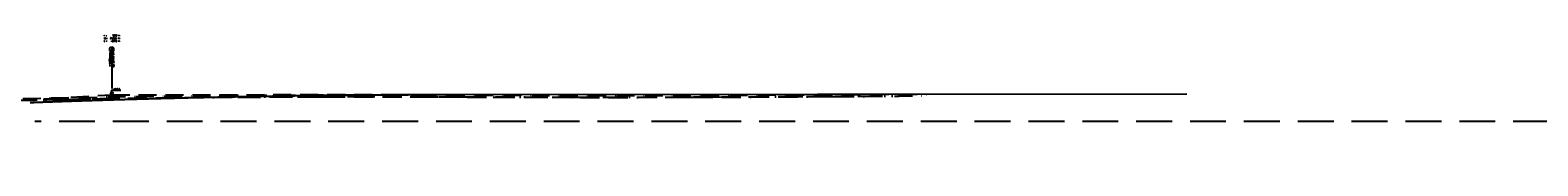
# Model space of a CAD drawing. Header units: metres. Extents: x 3458045 to 3462392, y 5482308 to 5484762.
# Tile 433 of 458: x 3461466 to 3461733, y 5484006 to 5484028. Entities that reach past the tile are written whole.
import ezdxf
from ezdxf.enums import TextEntityAlignment as Align

# ---------------------------------------------------------------- set-up
doc = ezdxf.new("R2010")
doc.units = ezdxf.units.M
for name, pattern in [('STRICHPUNKT2', [12.7, 6.35, -3.175, 0, -3.175]), ('VERDECKT', [9.525, 6.35, -3.175]), ('VERDECKT2', [4.7625, 3.175, -1.5875])]:
    doc.linetypes.add(name, pattern=pattern)
doc.layers.get('0').update_dxf_attribs({"linetype": 'CONTINUOUS'})
for name, color, linetype in [('0000000___LAENG_01_Standard', 1, 'CONTINUOUS'), ('SP_GELÄNDE-PLANUNG', 10, 'CONTINUOUS'), ('SP_Gradiente-Achse-6522', 92, 'STRICHPUNKT2'), ('SP_Tangentenband', 1, 'CONTINUOUS')]:
    doc.layers.add(name, color=color, linetype=linetype)
doc.layers.add('SP_Höhenplan-Beschriftung-Linien', color=2, linetype='CONTINUOUS', lineweight=25)
doc.styles.get("Standard").update_dxf_attribs({"font": 'txt.shx'})

# ---------------------------------------------------------------- blocks, each defined once
blk = doc.blocks.new('SYMB53')
at = {"color": 0, "linetype": 'ByBlock'}
for p, q in [((0, 0), (0.75, 0)), ((0.1, 0), (0.1, -0.07)), ((0.15, 0), (0.15, -0.1)), ((0.2, 0), (0.2, -0.13)), ((0.25, 0), (0.25, -0.17)), ((0.3, 0), (0.3, -0.2)), ((0.4, 0), (0.4, -0.27)), ((0.5, 0), (0.5, -0.33)), ((0.55, 0), (0.55, -0.37)), ((0.6, 0), (0.6, -0.4)), ((0.65, 0), (0.65, -0.43)), ((0.05, 0), (0.05, -0.03)), ((0.35, 0), (0.35, -0.23)), ((0.45, 0), (0.45, -0.3)), ((0.7, 0), (0.7, -0.47))]:
    blk.add_line(p, q, dxfattribs=at)
at = {"color": 0, "linetype": 'ByBlock', "flags": 128}
blk.add_lwpolyline([(0.75, 0.5), (0, 0), (0.75, -0.5), (0.75, 0.5)], close=True, dxfattribs=at)

msp = doc.modelspace()

# ---------------------------------------------------------------- hatches: boundary and pattern name
at = {"layer": '0000000___LAENG_01_Standard', "linetype": 'Continuous'}
for points in [[(3461480.5148, 5484024.9028), (3461480.5103, 5484024.9029), (3461480.5059, 5484024.9029), (3461480.5014, 5484024.9031), (3461480.4969, 5484024.9032), (3461480.4925, 5484024.9035), (3461480.488, 5484024.9037), (3461480.4835, 5484024.9041), (3461480.4791, 5484024.9044), (3461480.4746, 5484024.9049), (3461480.4702, 5484024.9053), (3461480.4657, 5484024.9059), (3461480.4613, 5484024.9064), (3461480.4569, 5484024.907), (3461480.4525, 5484024.9077), (3461480.448, 5484024.9084), (3461480.4436, 5484024.9092), (3461480.4392, 5484024.91), (3461480.4349, 5484024.9109), (3461480.4305, 5484024.9118), (3461480.4261, 5484024.9128), (3461480.4218, 5484024.9138), (3461480.4174, 5484024.9149), (3461480.4131, 5484024.916), (3461480.4088, 5484024.9171), (3461480.4045, 5484024.9184), (3461480.4002, 5484024.9196), (3461480.3959, 5484024.9209), (3461480.3916, 5484024.9223), (3461480.3874, 5484024.9237), (3461480.3832, 5484024.9251), (3461480.3789, 5484024.9266), (3461480.3747, 5484024.9282), (3461480.3706, 5484024.9297), (3461480.3664, 5484024.9314), (3461480.3623, 5484024.9331), (3461480.3581, 5484024.9348), (3461480.354, 5484024.9366), (3461480.3499, 5484024.9384), (3461480.3459, 5484024.9403), (3461480.3418, 5484024.9422), (3461480.3378, 5484024.9441), (3461480.3338, 5484024.9461), (3461480.3298, 5484024.9482), (3461480.3259, 5484024.9503), (3461480.322, 5484024.9524), (3461480.318, 5484024.9546), (3461480.3142, 5484024.9568), (3461480.3103, 5484024.9591), (3461480.3065, 5484024.9614), (3461480.3027, 5484024.9637), (3461480.2989, 5484024.9661), (3461480.2951, 5484024.9685), (3461480.2914, 5484024.971), (3461480.2877, 5484024.9735), (3461480.2841, 5484024.9761), (3461480.2804, 5484024.9787), (3461480.2768, 5484024.9813), (3461480.2732, 5484024.984), (3461480.2697, 5484024.9867), (3461480.2662, 5484024.9895), (3461480.2627, 5484024.9923), (3461480.2592, 5484024.9951), (3461480.2558, 5484024.998), (3461480.2524, 5484025.0009), (3461480.249, 5484025.0039), (3461480.2457, 5484025.0069), (3461480.2424, 5484025.0099), (3461480.2392, 5484025.013), (3461480.2359, 5484025.0161), (3461480.2328, 5484025.0192), (3461480.2296, 5484025.0224), (3461480.2265, 5484025.0256), (3461480.2234, 5484025.0288), (3461480.2204, 5484025.0321), (3461480.2173, 5484025.0354), (3461480.2144, 5484025.0387), (3461480.2114, 5484025.0421), (3461480.2085, 5484025.0455), (3461480.2057, 5484025.049), (3461480.2029, 5484025.0524), (3461480.2001, 5484025.0559), (3461480.1974, 5484025.0595), (3461480.1947, 5484025.063), (3461480.192, 5484025.0666), (3461480.1894, 5484025.0703), (3461480.1868, 5484025.0739), (3461480.1843, 5484025.0776), (3461480.1818, 5484025.0813), (3461480.1793, 5484025.085), (3461480.1769, 5484025.0888), (3461480.1745, 5484025.0926), (3461480.1722, 5484025.0964), (3461480.1699, 5484025.1003), (3461480.1677, 5484025.1041), (3461480.1655, 5484025.108), (3461480.1633, 5484025.1119), (3461480.1612, 5484025.1159), (3461480.1591, 5484025.1199), (3461480.1571, 5484025.1238), (3461480.1551, 5484025.1278), (3461480.1532, 5484025.1319), (3461480.1513, 5484025.1359), (3461480.1495, 5484025.14), (3461480.1477, 5484025.1441), (3461480.1459, 5484025.1482), (3461480.1442, 5484025.1524), (3461480.1425, 5484025.1565), (3461480.1409, 5484025.1607), (3461480.1394, 5484025.1649), (3461480.1378, 5484025.1691), (3461480.1364, 5484025.1733), (3461480.1349, 5484025.1775), (3461480.1336, 5484025.1818), (3461480.1322, 5484025.1861), (3461480.131, 5484025.1903), (3461480.1297, 5484025.1946), (3461480.1285, 5484025.199), (3461480.1274, 5484025.2033), (3461480.1263, 5484025.2076), (3461480.1253, 5484025.212), (3461480.1243, 5484025.2163), (3461480.1233, 5484025.2207), (3461480.1224, 5484025.2251), (3461480.1216, 5484025.2295), (3461480.1208, 5484025.2339), (3461480.1201, 5484025.2383), (3461480.1194, 5484025.2427), (3461480.1187, 5484025.2471), (3461480.1181, 5484025.2516), (3461480.1176, 5484025.256), (3461480.1171, 5484025.2604), (3461480.1166, 5484025.2649), (3461480.1162, 5484025.2693), (3461480.1159, 5484025.2738), (3461480.1156, 5484025.2783), (3461480.1155, 5484025.2791), (3461480.5148, 5484025.3028)], [(3461480.9148, 5484025.3095), (3461480.9147, 5484025.314), (3461480.9145, 5484025.3185), (3461480.9143, 5484025.3229), (3461480.9141, 5484025.3274), (3461480.9138, 5484025.3319), (3461480.9134, 5484025.3363), (3461480.913, 5484025.3408), (3461480.9126, 5484025.3452), (3461480.9121, 5484025.3497), (3461480.9115, 5484025.3541), (3461480.9109, 5484025.3585), (3461480.9103, 5484025.363), (3461480.9096, 5484025.3674), (3461480.9088, 5484025.3718), (3461480.908, 5484025.3762), (3461480.9072, 5484025.3806), (3461480.9063, 5484025.385), (3461480.9053, 5484025.3893), (3461480.9044, 5484025.3937), (3461480.9033, 5484025.398), (3461480.9022, 5484025.4024), (3461480.9011, 5484025.4067), (3461480.8999, 5484025.411), (3461480.8987, 5484025.4153), (3461480.8974, 5484025.4196), (3461480.8961, 5484025.4239), (3461480.8947, 5484025.4281), (3461480.8933, 5484025.4324), (3461480.8918, 5484025.4366), (3461480.8903, 5484025.4408), (3461480.8887, 5484025.445), (3461480.8871, 5484025.4492), (3461480.8854, 5484025.4533), (3461480.8837, 5484025.4574), (3461480.882, 5484025.4616), (3461480.8802, 5484025.4656), (3461480.8783, 5484025.4697), (3461480.8764, 5484025.4738), (3461480.8745, 5484025.4778), (3461480.8725, 5484025.4818), (3461480.8705, 5484025.4858), (3461480.8684, 5484025.4898), (3461480.8663, 5484025.4937), (3461480.8642, 5484025.4976), (3461480.862, 5484025.5015), (3461480.8597, 5484025.5054), (3461480.8574, 5484025.5092), (3461480.8551, 5484025.5131), (3461480.8527, 5484025.5168), (3461480.8503, 5484025.5206), (3461480.8479, 5484025.5244), (3461480.8454, 5484025.5281), (3461480.8428, 5484025.5317), (3461480.8403, 5484025.5354), (3461480.8376, 5484025.539), (3461480.835, 5484025.5426), (3461480.8323, 5484025.5462), (3461480.8295, 5484025.5497), (3461480.8268, 5484025.5532), (3461480.8239, 5484025.5567), (3461480.8211, 5484025.5601), (3461480.8182, 5484025.5635), (3461480.8152, 5484025.5669), (3461480.8123, 5484025.5703), (3461480.8093, 5484025.5736), (3461480.8062, 5484025.5768), (3461480.8031, 5484025.5801), (3461480.8, 5484025.5833), (3461480.7969, 5484025.5865), (3461480.7937, 5484025.5896), (3461480.7905, 5484025.5927), (3461480.7872, 5484025.5958), (3461480.7839, 5484025.5988), (3461480.7806, 5484025.6018), (3461480.7772, 5484025.6047), (3461480.7738, 5484025.6076), (3461480.7704, 5484025.6105), (3461480.767, 5484025.6134), (3461480.7635, 5484025.6162), (3461480.7599, 5484025.6189), (3461480.7564, 5484025.6216), (3461480.7528, 5484025.6243), (3461480.7492, 5484025.627), (3461480.7456, 5484025.6296), (3461480.7419, 5484025.6321), (3461480.7382, 5484025.6346), (3461480.7345, 5484025.6371), (3461480.7307, 5484025.6395), (3461480.727, 5484025.6419), (3461480.7231, 5484025.6443), (3461480.7193, 5484025.6466), (3461480.7155, 5484025.6489), (3461480.7116, 5484025.6511), (3461480.7077, 5484025.6533), (3461480.7037, 5484025.6554), (3461480.6998, 5484025.6575), (3461480.6958, 5484025.6595), (3461480.6918, 5484025.6615), (3461480.6878, 5484025.6635), (3461480.6838, 5484025.6654), (3461480.6797, 5484025.6673), (3461480.6756, 5484025.6691), (3461480.6715, 5484025.6709), (3461480.6674, 5484025.6726), (3461480.6632, 5484025.6743), (3461480.6591, 5484025.6759), (3461480.6549, 5484025.6775), (3461480.6507, 5484025.679), (3461480.6465, 5484025.6805), (3461480.6422, 5484025.682), (3461480.638, 5484025.6834), (3461480.6337, 5484025.6847), (3461480.6295, 5484025.686), (3461480.6252, 5484025.6873), (3461480.6209, 5484025.6885), (3461480.6165, 5484025.6897), (3461480.6122, 5484025.6908), (3461480.6079, 5484025.6919), (3461480.6035, 5484025.6929), (3461480.5991, 5484025.6938), (3461480.5948, 5484025.6948), (3461480.5904, 5484025.6956), (3461480.586, 5484025.6964), (3461480.5816, 5484025.6972), (3461480.5772, 5484025.6979), (3461480.5727, 5484025.6986), (3461480.5683, 5484025.6992), (3461480.5639, 5484025.6998), (3461480.5594, 5484025.7003), (3461480.555, 5484025.7008), (3461480.5505, 5484025.7012), (3461480.5461, 5484025.7016), (3461480.5416, 5484025.7019), (3461480.5372, 5484025.7022), (3461480.5327, 5484025.7024), (3461480.5282, 5484025.7026), (3461480.5238, 5484025.7027), (3461480.5193, 5484025.7028), (3461480.5148, 5484025.7028), (3461480.5148, 5484025.3028), (3461480.9148, 5484025.3032), (3461480.9148, 5484025.305)]]:
    msp.add_hatch(color=2, dxfattribs=at).paths.add_polyline_path(points)

# ---------------------------------------------------------------- linework, layer by layer
at = {"layer": '0000000___LAENG_01_Standard', "color": 2}
msp.add_line((3461480.5148, 5484025.7028), (3461480.5148, 5484018.4028), dxfattribs=at)
at = {"layer": '0000000___LAENG_01_Standard', "color": 40}
msp.add_lwpolyline([(3461466.0889, 5484015.9447), (3461466.1889, 5484015.9484), (3461466.2889, 5484015.9521), (3461466.3889, 5484015.9558), (3461466.4889, 5484015.9596), (3461466.5889, 5484015.9633), (3461466.6889, 5484015.967), (3461466.7889, 5484015.9706), (3461466.8889, 5484015.9743), (3461466.9889, 5484015.978), (3461467.0889, 5484015.9817), (3461467.1889, 5484015.9854), (3461467.2889, 5484015.989), (3461467.3889, 5484015.9927), (3461467.4889, 5484015.9964), (3461467.5889, 5484016), (3461467.6889, 5484016.0037), (3461467.7889, 5484016.0073), (3461467.8889, 5484016.0109), (3461467.9889, 5484016.0146), (3461468.0889, 5484016.0182), (3461468.1889, 5484016.0218), (3461468.2889, 5484016.0255), (3461468.3889, 5484016.0291), (3461468.4889, 5484016.0327), (3461468.5889, 5484016.0363), (3461468.6889, 5484016.0399), (3461468.7889, 5484016.0435), (3461468.8889, 5484016.0471), (3461468.9889, 5484016.0506), (3461469.0889, 5484016.0542), (3461469.1889, 5484016.0578), (3461469.2889, 5484016.0614), (3461469.3889, 5484016.0649), (3461469.4889, 5484016.0685), (3461469.5889, 5484016.072), (3461469.6889, 5484016.0756), (3461469.7889, 5484016.0791), (3461469.8889, 5484016.0827), (3461469.9889, 5484016.0862), (3461470.0889, 5484016.0897), (3461470.1889, 5484016.0933), (3461470.2889, 5484016.0968), (3461470.3889, 5484016.1003), (3461470.4889, 5484016.1038), (3461470.5889, 5484016.1073), (3461470.6889, 5484016.1108), (3461470.7889, 5484016.1143), (3461470.8889, 5484016.1178), (3461470.9889, 5484016.1213), (3461471.0889, 5484016.1248), (3461471.1889, 5484016.1283), (3461471.2889, 5484016.1317), (3461471.3889, 5484016.1352), (3461471.4889, 5484016.1387), (3461471.5889, 5484016.1421), (3461471.6889, 5484016.1456), (3461471.7889, 5484016.149), (3461471.8889, 5484016.1525), (3461471.9889, 5484016.1559), (3461472.0889, 5484016.1593), (3461472.1889, 5484016.1627), (3461472.2889, 5484016.1662), (3461472.3889, 5484016.1696), (3461472.4889, 5484016.173), (3461472.5889, 5484016.1764), (3461472.6889, 5484016.1798), (3461472.7889, 5484016.1832), (3461472.8889, 5484016.1866), (3461472.9889, 5484016.19), (3461473.0889, 5484016.1934), (3461473.1889, 5484016.1967), (3461473.2889, 5484016.2001), (3461473.3889, 5484016.2035), (3461473.4889, 5484016.2069), (3461473.5889, 5484016.2102), (3461473.6889, 5484016.2136), (3461473.7889, 5484016.2169), (3461473.8889, 5484016.2203), (3461473.9889, 5484016.2236), (3461474.0889, 5484016.2269), (3461474.1889, 5484016.2303), (3461474.2889, 5484016.2336), (3461474.3889, 5484016.2369), (3461474.4889, 5484016.2402), (3461474.5889, 5484016.2435), (3461474.6889, 5484016.2468), (3461474.7889, 5484016.2501), (3461474.8889, 5484016.2534), (3461474.9889, 5484016.2567), (3461475.0889, 5484016.26), (3461475.1889, 5484016.2633), (3461475.2889, 5484016.2665), (3461475.3889, 5484016.2698), (3461475.4889, 5484016.2731), (3461475.5889, 5484016.2763), (3461475.6889, 5484016.2796), (3461475.7889, 5484016.2828), (3461475.8889, 5484016.2861), (3461475.9889, 5484016.2893), (3461476.0889, 5484016.2926), (3461476.1889, 5484016.2958), (3461476.2889, 5484016.299), (3461476.3889, 5484016.3022), (3461476.4889, 5484016.3055), (3461476.5889, 5484016.3087), (3461476.6889, 5484016.3119), (3461476.7889, 5484016.3151), (3461476.8889, 5484016.3183), (3461476.9889, 5484016.3215), (3461477.0889, 5484016.3246), (3461477.1889, 5484016.3278), (3461477.2889, 5484016.331), (3461477.3889, 5484016.3342), (3461477.4889, 5484016.3373), (3461477.5889, 5484016.3405), (3461477.6889, 5484016.3437), (3461477.7889, 5484016.3468), (3461477.8889, 5484016.3499), (3461477.9889, 5484016.3531), (3461478.0889, 5484016.3562), (3461478.1889, 5484016.3594), (3461478.2889, 5484016.3625), (3461478.3889, 5484016.3656), (3461478.4889, 5484016.3687), (3461478.5889, 5484016.3718), (3461478.6889, 5484016.3749), (3461478.7889, 5484016.378), (3461478.8889, 5484016.3811), (3461478.9889, 5484016.3842), (3461479.0889, 5484016.3873), (3461479.1889, 5484016.3904), (3461479.2889, 5484016.3935), (3461479.3889, 5484016.3966), (3461479.4889, 5484016.3996), (3461479.5889, 5484016.4027), (3461479.6889, 5484016.4057), (3461479.7889, 5484016.4088), (3461479.8889, 5484016.4118), (3461479.9889, 5484016.4149), (3461480.0889, 5484016.4179), (3461480.1889, 5484016.421), (3461480.2889, 5484016.424), (3461480.3889, 5484016.427), (3461480.4889, 5484016.43), (3461480.5889, 5484016.433), (3461480.6889, 5484016.4361), (3461480.7889, 5484016.4391), (3461480.8889, 5484016.4421), (3461480.9889, 5484016.445), (3461481.0889, 5484016.448), (3461481.1889, 5484016.451), (3461481.2889, 5484016.454), (3461481.3889, 5484016.457), (3461481.4889, 5484016.4599), (3461481.5889, 5484016.4629), (3461481.6889, 5484016.4659), (3461481.7889, 5484016.4688), (3461481.8889, 5484016.4718), (3461481.9889, 5484016.4747), (3461482.0889, 5484016.4777), (3461482.1889, 5484016.4806), (3461482.2889, 5484016.4835), (3461482.3889, 5484016.4864), (3461482.4889, 5484016.4894), (3461482.5889, 5484016.4923), (3461482.6889, 5484016.4952), (3461482.7889, 5484016.4981), (3461482.8889, 5484016.501), (3461482.9889, 5484016.5039), (3461483.0889, 5484016.5068), (3461483.1889, 5484016.5097), (3461483.2889, 5484016.5125), (3461483.3889, 5484016.5154), (3461483.4889, 5484016.5183), (3461483.5889, 5484016.5212), (3461483.6889, 5484016.524), (3461483.7889, 5484016.5269), (3461483.8889, 5484016.5297), (3461483.9889, 5484016.5326), (3461484.0889, 5484016.5354), (3461484.1889, 5484016.5383), (3461484.2889, 5484016.5411), (3461484.3889, 5484016.5439), (3461484.4889, 5484016.5467), (3461484.5889, 5484016.5495), (3461484.6889, 5484016.5524), (3461484.7889, 5484016.5552), (3461484.8889, 5484016.558), (3461484.9889, 5484016.5608), (3461485.0889, 5484016.5636), (3461485.1889, 5484016.5663), (3461485.2889, 5484016.5691), (3461485.3889, 5484016.5719), (3461485.4889, 5484016.5747), (3461485.5889, 5484016.5774), (3461485.6889, 5484016.5802), (3461485.7889, 5484016.583), (3461485.8889, 5484016.5857), (3461485.9889, 5484016.5885), (3461486.0889, 5484016.5912), (3461486.1889, 5484016.5939), (3461486.2889, 5484016.5967), (3461486.3889, 5484016.5994), (3461486.4889, 5484016.6021), (3461486.5889, 5484016.6048), (3461486.6889, 5484016.6076), (3461486.7889, 5484016.6103), (3461486.8889, 5484016.613), (3461486.9889, 5484016.6157), (3461487.0889, 5484016.6184), (3461487.1889, 5484016.6211), (3461487.2889, 5484016.6237), (3461487.3889, 5484016.6264), (3461487.4889, 5484016.6291), (3461487.5889, 5484016.6318), (3461487.6889, 5484016.6344), (3461487.7889, 5484016.6371), (3461487.8889, 5484016.6397), (3461487.9889, 5484016.6424), (3461488.0889, 5484016.645), (3461488.1889, 5484016.6477), (3461488.2889, 5484016.6503), (3461488.3889, 5484016.6529), (3461488.4889, 5484016.6556), (3461488.5889, 5484016.6582), (3461488.6889, 5484016.6608), (3461488.7889, 5484016.6634), (3461488.8889, 5484016.666), (3461488.9889, 5484016.6686), (3461489.0889, 5484016.6712), (3461489.1889, 5484016.6738), (3461489.2889, 5484016.6764), (3461489.3889, 5484016.679), (3461489.4889, 5484016.6815), (3461489.5889, 5484016.6841), (3461489.6889, 5484016.6867), (3461489.7889, 5484016.6892), (3461489.8889, 5484016.6918), (3461489.9889, 5484016.6943), (3461490.0889, 5484016.6969), (3461490.1889, 5484016.6994), (3461490.2889, 5484016.702), (3461490.3889, 5484016.7045), (3461490.4889, 5484016.707), (3461490.5889, 5484016.7095), (3461490.6889, 5484016.7121), (3461490.7889, 5484016.7146), (3461490.8889, 5484016.7171), (3461490.9889, 5484016.7196), (3461491.0889, 5484016.7221), (3461491.1889, 5484016.7246), (3461491.2889, 5484016.727), (3461491.3889, 5484016.7295), (3461491.4889, 5484016.732), (3461491.5889, 5484016.7345), (3461491.6889, 5484016.7369), (3461491.7889, 5484016.7394), (3461491.8889, 5484016.7419), (3461491.9889, 5484016.7443), (3461492.0889, 5484016.7468), (3461492.1889, 5484016.7492), (3461492.2889, 5484016.7516), (3461492.3889, 5484016.7541), (3461492.4889, 5484016.7565), (3461492.5889, 5484016.7589), (3461492.6889, 5484016.7613), (3461492.7889, 5484016.7638), (3461492.8889, 5484016.7662), (3461492.9889, 5484016.7686), (3461493.0889, 5484016.771), (3461493.1889, 5484016.7734), (3461493.2889, 5484016.7758), (3461493.3889, 5484016.7781), (3461493.4889, 5484016.7805), (3461493.5889, 5484016.7829), (3461493.6889, 5484016.7853), (3461493.7889, 5484016.7876), (3461493.8889, 5484016.79), (3461493.9889, 5484016.7923), (3461494.0889, 5484016.7947), (3461494.1889, 5484016.797), (3461494.2889, 5484016.7994), (3461494.3889, 5484016.8017), (3461494.4889, 5484016.804), (3461494.5889, 5484016.8064), (3461494.6889, 5484016.8087), (3461494.7889, 5484016.811), (3461494.8889, 5484016.8133), (3461494.9889, 5484016.8156), (3461495.0889, 5484016.8179), (3461495.1889, 5484016.8202), (3461495.2889, 5484016.8225), (3461495.3889, 5484016.8248), (3461495.4889, 5484016.8271), (3461495.5889, 5484016.8293), (3461495.6889, 5484016.8316), (3461495.7889, 5484016.8339), (3461495.8889, 5484016.8361), (3461495.9889, 5484016.8384), (3461496.0889, 5484016.8406), (3461496.1889, 5484016.8429), (3461496.2889, 5484016.8451), (3461496.3889, 5484016.8474), (3461496.4889, 5484016.8496), (3461496.5889, 5484016.8518), (3461496.6889, 5484016.854), (3461496.7889, 5484016.8562), (3461496.8889, 5484016.8585), (3461496.9889, 5484016.8607), (3461497.0889, 5484016.8629), (3461497.1889, 5484016.8651), (3461497.2889, 5484016.8673), (3461497.3889, 5484016.8694), (3461497.4889, 5484016.8716), (3461497.5889, 5484016.8738), (3461497.6889, 5484016.876), (3461497.7889, 5484016.8781), (3461497.8889, 5484016.8803), (3461497.9889, 5484016.8825), (3461498.0889, 5484016.8846), (3461498.1889, 5484016.8868), (3461498.2889, 5484016.8889), (3461498.3889, 5484016.891), (3461498.4889, 5484016.8932), (3461498.5889, 5484016.8953), (3461498.6889, 5484016.8974), (3461498.7889, 5484016.8995), (3461498.8889, 5484016.9016), (3461498.9889, 5484016.9038), (3461499.0889, 5484016.9059), (3461499.1889, 5484016.908), (3461499.2889, 5484016.91), (3461499.3889, 5484016.9121), (3461499.4889, 5484016.9142), (3461499.5889, 5484016.9163), (3461499.6889, 5484016.9184), (3461499.7889, 5484016.9204), (3461499.8889, 5484016.9225), (3461499.9889, 5484016.9246), (3461500.0889, 5484016.9266), (3461500.1889, 5484016.9287), (3461500.2889, 5484016.9307), (3461500.3889, 5484016.9327), (3461500.4889, 5484016.9348), (3461500.5889, 5484016.9368), (3461500.6889, 5484016.9388), (3461500.7889, 5484016.9409), (3461500.8889, 5484016.9429), (3461500.9889, 5484016.9449), (3461501.0889, 5484016.9469), (3461501.1889, 5484016.9489), (3461501.2889, 5484016.9509), (3461501.3889, 5484016.9529), (3461501.4889, 5484016.9549), (3461501.5889, 5484016.9568), (3461501.6889, 5484016.9588), (3461501.7889, 5484016.9608), (3461501.8889, 5484016.9627), (3461501.9889, 5484016.9647), (3461502.0889, 5484016.9667), (3461502.1889, 5484016.9686), (3461502.2889, 5484016.9706), (3461502.3889, 5484016.9725), (3461502.4889, 5484016.9744), (3461502.5889, 5484016.9764), (3461502.6889, 5484016.9783), (3461502.7889, 5484016.9802), (3461502.8889, 5484016.9821), (3461502.9889, 5484016.984), (3461503.0889, 5484016.9859), (3461503.1889, 5484016.9878), (3461503.2889, 5484016.9897), (3461503.3889, 5484016.9916), (3461503.4889, 5484016.9935), (3461503.5889, 5484016.9954), (3461503.6889, 5484016.9973), (3461503.7889, 5484016.9991), (3461503.8889, 5484017.001), (3461503.9889, 5484017.0029), (3461504.0889, 5484017.0047), (3461504.1889, 5484017.0066), (3461504.2889, 5484017.0084), (3461504.3889, 5484017.0103), (3461504.4889, 5484017.0121), (3461504.5889, 5484017.0139), (3461504.6889, 5484017.0158), (3461504.7889, 5484017.0176), (3461504.8889, 5484017.0194), (3461504.9889, 5484017.0212), (3461505.0889, 5484017.023), (3461505.1889, 5484017.0248), (3461505.2889, 5484017.0266), (3461505.3889, 5484017.0284), (3461505.4889, 5484017.0302), (3461505.5889, 5484017.032), (3461505.6889, 5484017.0338), (3461505.7889, 5484017.0355), (3461505.8889, 5484017.0373), (3461505.9889, 5484017.0391), (3461506.0889, 5484017.0408), (3461506.1889, 5484017.0426), (3461506.2889, 5484017.0443), (3461506.3889, 5484017.0461), (3461506.4889, 5484017.0478), (3461506.5889, 5484017.0496), (3461506.6889, 5484017.0513), (3461506.7889, 5484017.053), (3461506.8889, 5484017.0547), (3461506.9889, 5484017.0564), (3461507.0889, 5484017.0581), (3461507.1889, 5484017.0599), (3461507.2889, 5484017.0616), (3461507.3889, 5484017.0632), (3461507.4889, 5484017.0649), (3461507.5889, 5484017.0666), (3461507.6889, 5484017.0683), (3461507.7889, 5484017.07), (3461507.8889, 5484017.0716), (3461507.9889, 5484017.0733), (3461508.0889, 5484017.075), (3461508.1889, 5484017.0766), (3461508.2889, 5484017.0783), (3461508.3889, 5484017.0799), (3461508.4889, 5484017.0816), (3461508.5889, 5484017.0832), (3461508.6889, 5484017.0848), (3461508.7889, 5484017.0864), (3461508.8889, 5484017.0881), (3461508.9889, 5484017.0897), (3461509.0889, 5484017.0913), (3461509.1889, 5484017.0929), (3461509.2889, 5484017.0945), (3461509.3889, 5484017.0961), (3461509.4889, 5484017.0977), (3461509.5889, 5484017.0993), (3461509.6889, 5484017.1009), (3461509.7889, 5484017.1024), (3461509.8889, 5484017.104), (3461509.9889, 5484017.1056), (3461510.0889, 5484017.1071), (3461510.1889, 5484017.1087), (3461510.2889, 5484017.1102), (3461510.3889, 5484017.1118), (3461510.4889, 5484017.1133), (3461510.5889, 5484017.1149), (3461510.6889, 5484017.1164), (3461510.7889, 5484017.1179), (3461510.8889, 5484017.1194), (3461510.9889, 5484017.121), (3461511.0889, 5484017.1225), (3461511.1889, 5484017.124), (3461511.2889, 5484017.1255), (3461511.3889, 5484017.127), (3461511.4889, 5484017.1285), (3461511.5889, 5484017.13), (3461511.6889, 5484017.1314), (3461511.7889, 5484017.1329), (3461511.8889, 5484017.1344), (3461511.9889, 5484017.1359), (3461512.0889, 5484017.1373), (3461512.1889, 5484017.1388), (3461512.2889, 5484017.1402), (3461512.3889, 5484017.1417), (3461512.4889, 5484017.1431), (3461512.5889, 5484017.1446), (3461512.6889, 5484017.146), (3461512.7889, 5484017.1474), (3461512.8889, 5484017.1489), (3461512.9889, 5484017.1503), (3461513.0889, 5484017.1517), (3461513.1889, 5484017.1531), (3461513.2889, 5484017.1545), (3461513.3889, 5484017.1559), (3461513.4889, 5484017.1573), (3461513.5889, 5484017.1587), (3461513.6889, 5484017.1601), (3461513.7889, 5484017.1614), (3461513.8889, 5484017.1628), (3461513.9889, 5484017.1642), (3461514.0889, 5484017.1656), (3461514.1889, 5484017.1669), (3461514.2889, 5484017.1683), (3461514.3889, 5484017.1696), (3461514.4889, 5484017.171), (3461514.5889, 5484017.1723), (3461514.6889, 5484017.1736), (3461514.7889, 5484017.175), (3461514.8889, 5484017.1763), (3461514.9889, 5484017.1776), (3461515.0889, 5484017.1789), (3461515.1889, 5484017.1802), (3461515.2889, 5484017.1816), (3461515.3889, 5484017.1829), (3461515.4889, 5484017.1841), (3461515.5889, 5484017.1854), (3461515.6889, 5484017.1867), (3461515.7889, 5484017.188), (3461515.8889, 5484017.1893), (3461515.9889, 5484017.1906), (3461516.0889, 5484017.1918), (3461516.1889, 5484017.1931), (3461516.2889, 5484017.1943), (3461516.3889, 5484017.1956), (3461516.4889, 5484017.1968), (3461516.5889, 5484017.1981), (3461516.6889, 5484017.1993), (3461516.7889, 5484017.2005), (3461516.8889, 5484017.2018), (3461516.9889, 5484017.203), (3461517.0889, 5484017.2042), (3461517.1889, 5484017.2054), (3461517.2889, 5484017.2066), (3461517.3889, 5484017.2078), (3461517.4889, 5484017.209), (3461517.5889, 5484017.2102), (3461517.6889, 5484017.2114), (3461517.7889, 5484017.2126), (3461517.8889, 5484017.2138), (3461517.9889, 5484017.2149), (3461518.0889, 5484017.2161), (3461518.1889, 5484017.2173), (3461518.2889, 5484017.2184), (3461518.3889, 5484017.2196), (3461518.4889, 5484017.2207), (3461518.5889, 5484017.2219), (3461518.6889, 5484017.223), (3461518.7889, 5484017.2241), (3461518.8889, 5484017.2253), (3461518.9889, 5484017.2264), (3461519.0889, 5484017.2275), (3461519.1889, 5484017.2286), (3461519.2889, 5484017.2297), (3461519.3889, 5484017.2308), (3461519.4889, 5484017.2319), (3461519.5889, 5484017.233), (3461519.6889, 5484017.2341), (3461519.7889, 5484017.2352), (3461519.8889, 5484017.2363), (3461519.9889, 5484017.2374), (3461520.0889, 5484017.2384), (3461520.1889, 5484017.2395), (3461520.2889, 5484017.2406), (3461520.3889, 5484017.2416), (3461520.4889, 5484017.2427), (3461520.5889, 5484017.2437), (3461520.6889, 5484017.2447), (3461520.7889, 5484017.2458), (3461520.8889, 5484017.2468), (3461520.9889, 5484017.2478), (3461521.0889, 5484017.2489), (3461521.1889, 5484017.2499), (3461521.2889, 5484017.2509), (3461521.3889, 5484017.2519), (3461521.4889, 5484017.2529), (3461521.5889, 5484017.2539), (3461521.6889, 5484017.2549), (3461521.7889, 5484017.2559), (3461521.8889, 5484017.2568), (3461521.9889, 5484017.2578), (3461522.0889, 5484017.2588), (3461522.1889, 5484017.2597), (3461522.2889, 5484017.2607), (3461522.3889, 5484017.2617), (3461522.4889, 5484017.2626), (3461522.5889, 5484017.2636), (3461522.6889, 5484017.2645), (3461522.7889, 5484017.2654), (3461522.8889, 5484017.2664), (3461522.9889, 5484017.2673), (3461523.0889, 5484017.2682), (3461523.1889, 5484017.2691), (3461523.2889, 5484017.27), (3461523.3889, 5484017.271), (3461523.4889, 5484017.2719), (3461523.5889, 5484017.2728), (3461523.6889, 5484017.2736), (3461523.7889, 5484017.2745), (3461523.8889, 5484017.2754), (3461523.9889, 5484017.2763), (3461524.0889, 5484017.2772), (3461524.1889, 5484017.278), (3461524.2889, 5484017.2789), (3461524.3889, 5484017.2798), (3461524.4889, 5484017.2806), (3461524.5889, 5484017.2815), (3461524.6889, 5484017.2823), (3461524.7889, 5484017.2831), (3461524.8889, 5484017.284), (3461524.9889, 5484017.2848), (3461525.0889, 5484017.2856), (3461525.1889, 5484017.2864), (3461525.2889, 5484017.2873), (3461525.3889, 5484017.2881), (3461525.4889, 5484017.2889), (3461525.5889, 5484017.2897), (3461525.6889, 5484017.2905), (3461525.7889, 5484017.2912), (3461525.8889, 5484017.292), (3461525.9889, 5484017.2928), (3461526.0889, 5484017.2936), (3461526.1889, 5484017.2944), (3461526.2889, 5484017.2951), (3461526.3889, 5484017.2959), (3461526.4889, 5484017.2966), (3461526.5889, 5484017.2974), (3461526.6889, 5484017.2981), (3461526.7889, 5484017.2989), (3461526.8889, 5484017.2996), (3461526.9889, 5484017.3003), (3461527.0889, 5484017.3011), (3461527.1889, 5484017.3018), (3461527.2889, 5484017.3025), (3461527.3889, 5484017.3032), (3461527.4889, 5484017.3039), (3461527.5889, 5484017.3046), (3461527.6889, 5484017.3053), (3461527.7889, 5484017.306), (3461527.8889, 5484017.3067), (3461527.9889, 5484017.3074), (3461528.0889, 5484017.308), (3461528.1889, 5484017.3087), (3461528.2889, 5484017.3094), (3461528.3889, 5484017.31), (3461528.4889, 5484017.3107), (3461528.5889, 5484017.3113), (3461528.6889, 5484017.312), (3461528.7889, 5484017.3126), (3461528.8889, 5484017.3133), (3461528.9889, 5484017.3139), (3461529.0889, 5484017.3145), (3461529.1889, 5484017.3151), (3461529.2889, 5484017.3158), (3461529.3889, 5484017.3164), (3461529.4889, 5484017.317), (3461529.5889, 5484017.3176), (3461529.6889, 5484017.3182), (3461529.7889, 5484017.3188), (3461529.8889, 5484017.3193), (3461529.9889, 5484017.3199), (3461530.0889, 5484017.3205), (3461530.1889, 5484017.3211), (3461530.2889, 5484017.3216), (3461530.3889, 5484017.3222), (3461530.4889, 5484017.3228), (3461530.5889, 5484017.3233), (3461530.6889, 5484017.3239), (3461530.7889, 5484017.3244), (3461530.8889, 5484017.3249), (3461530.9889, 5484017.3255), (3461531.0889, 5484017.326), (3461531.1889, 5484017.3265), (3461531.2889, 5484017.327), (3461531.3889, 5484017.3276), (3461531.4889, 5484017.3281), (3461531.5889, 5484017.3286), (3461531.6889, 5484017.3291), (3461531.7889, 5484017.3296), (3461531.8889, 5484017.3301), (3461531.9889, 5484017.3305), (3461532.0889, 5484017.331), (3461532.1889, 5484017.3315), (3461532.2889, 5484017.332), (3461532.3889, 5484017.3324), (3461532.4889, 5484017.3329), (3461532.5889, 5484017.3333), (3461532.6889, 5484017.3338), (3461532.7889, 5484017.3342), (3461532.8889, 5484017.3347), (3461532.9889, 5484017.3351), (3461533.0889, 5484017.3355), (3461533.1889, 5484017.336), (3461533.2889, 5484017.3364), (3461533.3889, 5484017.3368), (3461533.4889, 5484017.3372), (3461533.5889, 5484017.3376), (3461533.6889, 5484017.338), (3461533.7889, 5484017.3384), (3461533.8889, 5484017.3388), (3461533.9889, 5484017.3392), (3461534.0889, 5484017.3396), (3461534.1889, 5484017.3399), (3461534.2889, 5484017.3403), (3461534.3889, 5484017.3407), (3461534.4889, 5484017.341), (3461534.5889, 5484017.3414), (3461534.6889, 5484017.3417), (3461534.7889, 5484017.3421), (3461534.8889, 5484017.3424), (3461534.9889, 5484017.3428), (3461535.0889, 5484017.3431), (3461535.1889, 5484017.3434), (3461535.2889, 5484017.3437), (3461535.3889, 5484017.344), (3461535.4889, 5484017.3444), (3461535.5889, 5484017.3447), (3461535.6889, 5484017.345), (3461535.7889, 5484017.3453), (3461535.8889, 5484017.3456), (3461535.9889, 5484017.3458), (3461536.0889, 5484017.3461), (3461536.1889, 5484017.3464), (3461536.2889, 5484017.3467), (3461536.3889, 5484017.3469), (3461536.4889, 5484017.3472), (3461536.5889, 5484017.3475), (3461536.6889, 5484017.3477), (3461536.7889, 5484017.348), (3461536.8889, 5484017.3482), (3461536.9889, 5484017.3484), (3461537.0889, 5484017.3487), (3461537.1889, 5484017.3489), (3461537.2889, 5484017.3491), (3461537.3889, 5484017.3493), (3461537.4889, 5484017.3496), (3461537.5889, 5484017.3498), (3461537.6889, 5484017.35), (3461537.7889, 5484017.3502), (3461537.8889, 5484017.3504), (3461537.9889, 5484017.3505), (3461538.0889, 5484017.3507), (3461538.1889, 5484017.3509), (3461538.2889, 5484017.3511), (3461538.3889, 5484017.3512), (3461538.4889, 5484017.3514), (3461538.5889, 5484017.3516), (3461538.6889, 5484017.3517), (3461538.7889, 5484017.3519), (3461538.8889, 5484017.352), (3461538.9889, 5484017.3522), (3461539.0889, 5484017.3523), (3461539.1889, 5484017.3524), (3461539.2889, 5484017.3525), (3461539.3889, 5484017.3527), (3461539.4889, 5484017.3528), (3461539.5889, 5484017.3529), (3461539.6889, 5484017.353), (3461539.7889, 5484017.3531), (3461539.8889, 5484017.3532), (3461539.9889, 5484017.3533), (3461540.0408, 5484017.3533), (3461670.6522, 5484017.4641)], dxfattribs=at)
at = {"layer": '0000000___LAENG_01_Standard', "color": 2, "flags": 128}
msp.add_lwpolyline([(3461480.5148, 5484017.3028), (3461480.5148, 5484018.1028), (3461482.1148, 5484018.1028)], dxfattribs=at)
at = {"layer": '0000000___LAENG_01_Standard', "color": 2}
for start, end in [(90, 270), (270, 90)]:
    msp.add_arc((3461480.5148, 5484025.3028), 0.4, start, end, dxfattribs=at)
at = {"layer": 'SP_GELÄNDE-PLANUNG', "color": 1, "linetype": 'VERDECKT2'}
msp.add_lwpolyline([(3461463.6272, 5484016.3525), (3461468.6272, 5484016.4586), (3461473.6272, 5484016.5553), (3461478.6272, 5484016.6427), (3461483.6272, 5484016.7209), (3461488.6272, 5484016.7897), (3461493.6272, 5484016.8493), (3461498.6272, 5484016.8996), (3461503.6272, 5484016.9406), (3461508.6272, 5484016.9723), (3461513.6272, 5484016.9948), (3461518.6272, 5484017.008), (3461523.6272, 5484017.0119), (3461528.6272, 5484017.0066), (3461533.6272, 5484016.9924), (3461538.6272, 5484016.9697), (3461543.6272, 5484016.947), (3461548.6272, 5484016.9289), (3461553.6272, 5484016.9149), (3461558.6272, 5484016.9051), (3461563.6272, 5484016.8995), (3461568.6272, 5484016.8981), (3461573.6272, 5484016.9008), (3461578.6272, 5484016.9077), (3461583.6272, 5484016.9188), (3461588.6272, 5484016.934), (3461593.6272, 5484016.9534), (3461598.6272, 5484016.977), (3461603.6272, 5484017.0047), (3461608.6272, 5484017.0366), (3461613.6272, 5484017.0715), (3461618.6272, 5484017.1065)], dxfattribs=at)
at = {"layer": 'SP_GELÄNDE-PLANUNG', "color": 2, "linetype": 'VERDECKT2'}
msp.add_lwpolyline([(3461463.6283, 5484016.3026), (3461468.6282, 5484016.4086), (3461473.6281, 5484016.5053), (3461478.628, 5484016.5927), (3461483.6279, 5484016.6709), (3461488.6278, 5484016.7398), (3461493.6277, 5484016.7993), (3461498.6276, 5484016.8496), (3461503.6275, 5484016.8906), (3461508.6274, 5484016.9223), (3461513.6273, 5484016.9448), (3461518.6273, 5484016.958), (3461523.6272, 5484016.9619), (3461528.6271, 5484016.9566), (3461533.627, 5484016.9424), (3461538.6269, 5484016.9197), (3461543.6269, 5484016.897), (3461548.627, 5484016.8789), (3461553.627, 5484016.8649), (3461558.6271, 5484016.8551), (3461563.6271, 5484016.8495), (3461568.6272, 5484016.8481), (3461573.6272, 5484016.8508), (3461578.6272, 5484016.8577), (3461583.6273, 5484016.8688), (3461588.6273, 5484016.884), (3461593.6274, 5484016.9034), (3461598.6274, 5484016.927), (3461603.6274, 5484016.9547), (3461608.6275, 5484016.9866), (3461613.6275, 5484017.0215), (3461618.6275, 5484017.0565)], dxfattribs=at)
at = {"layer": 'SP_Gradiente-Achse-6522', "ltscale": 0.5, "flags": 128}
msp.add_lwpolyline([(3461154.7845, 5484005.5221), (3461159.7845, 5484005.6371), (3461164.7845, 5484006.1642), (3461169.7845, 5484006.6912), (3461174.7845, 5484007.2183), (3461179.7845, 5484007.5894), (3461184.7845, 5484007.7385), (3461189.7845, 5484007.8473), (3461194.7845, 5484007.9524), (3461199.7845, 5484008.0576), (3461204.7845, 5484008.1637), (3461209.7845, 5484008.2711), (3461214.7845, 5484008.3803), (3461219.7845, 5484008.4914), (3461224.7845, 5484008.6048), (3461229.7845, 5484008.7207), (3461234.7845, 5484008.8394), (3461239.8794, 5484008.9265), (3461244.8794, 5484009.0516), (3461249.7845, 5484009.215), (3461254.7845, 5484009.3479), (3461259.7845, 5484009.4852), (3461264.7845, 5484009.6273), (3461269.7845, 5484009.7744), (3461274.7845, 5484009.9266), (3461279.7845, 5484010.0833), (3461284.7845, 5484010.2431), (3461289.7845, 5484010.4056), (3461294.7845, 5484010.5707), (3461299.7845, 5484010.7382), (3461304.7845, 5484010.908), (3461309.7845, 5484011.08), (3461314.7845, 5484011.254), (3461319.7845, 5484011.4298), (3461324.7845, 5484011.6084), (3461329.7845, 5484011.7878), (3461334.7845, 5484011.9671), (3461339.7845, 5484012.1464), (3461344.7845, 5484012.3256), (3461349.7845, 5484012.5049), (3461354.7845, 5484012.6841), (3461359.7845, 5484012.8633), (3461364.7845, 5484013.0425), (3461369.7845, 5484013.2216), (3461374.7845, 5484013.4007), (3461379.7845, 5484013.5798), (3461384.7845, 5484013.7588), (3461389.7845, 5484013.9379), (3461394.7845, 5484014.1169), (3461399.7845, 5484014.2958), (3461404.7845, 5484014.4749), (3461409.7845, 5484014.6557), (3461414.7845, 5484014.8386), (3461419.7845, 5484015.0216), (3461424.7845, 5484015.1987), (3461429.7845, 5484015.3693), (3461434.7845, 5484015.5329), (3461439.7845, 5484015.6881), (3461444.7845, 5484015.8345), (3461449.7845, 5484015.972), (3461454.7845, 5484016.1008), (3461459.7845, 5484016.2207), (3461464.7845, 5484016.3317), (3461469.7845, 5484016.4339), (3461474.7845, 5484016.5273), (3461479.7845, 5484016.6119), (3461484.7845, 5484016.6876), (3461489.7845, 5484016.7545), (3461494.7845, 5484016.8125), (3461499.7845, 5484016.8617), (3461504.7845, 5484016.9021), (3461509.7845, 5484016.9337), (3461514.7845, 5484016.9564), (3461519.7845, 5484016.9703), (3461524.7845, 5484016.9753), (3461529.7845, 5484016.9715), (3461534.7845, 5484016.9585), (3461539.7845, 5484016.9367), (3461544.7845, 5484016.915), (3461549.7845, 5484016.8975), (3461554.7845, 5484016.8843), (3461559.7845, 5484016.8754), (3461564.7845, 5484016.8709), (3461569.7845, 5484016.8708), (3461574.7845, 5484016.875), (3461579.7845, 5484016.8835), (3461584.7845, 5484016.8964), (3461589.7845, 5484016.9137), (3461594.7845, 5484016.9353), (3461599.7845, 5484016.9612), (3461604.7845, 5484016.9903), (3461609.7845, 5484017.0196), (3461614.7845, 5484017.0488), (3461619.7845, 5484017.0781), (3461624.7845, 5484017.1073)], dxfattribs=at)
at = {"layer": 'SP_Gradiente-Achse-6522', "ltscale": 0.5}
msp.add_lwpolyline([(3461464.7777, 5484016.6516), (3461469.7783, 5484016.7539), (3461474.7788, 5484016.8473), (3461479.7794, 5484016.9318), (3461484.78, 5484017.0075), (3461489.7805, 5484017.0744), (3461494.7811, 5484017.1325), (3461499.7816, 5484017.1817), (3461504.7822, 5484017.2221), (3461509.7828, 5484017.2537), (3461514.7833, 5484017.2764), (3461519.7839, 5484017.2903), (3461524.7845, 5484017.2953), (3461529.7851, 5484017.2915), (3461534.7856, 5484017.2785), (3461539.7859, 5484017.2567), (3461544.7859, 5484017.235), (3461549.7856, 5484017.2175), (3461554.7854, 5484017.2043), (3461559.7851, 5484017.1954), (3461564.7848, 5484017.1909), (3461569.7845, 5484017.1908), (3461574.7842, 5484017.195), (3461579.784, 5484017.2035), (3461584.7837, 5484017.2164), (3461589.7834, 5484017.2337), (3461594.7831, 5484017.2553), (3461599.7829, 5484017.2812), (3461604.7827, 5484017.3103), (3461609.7826, 5484017.3396), (3461614.7826, 5484017.3688), (3461619.7826, 5484017.3981), (3461624.7826, 5484017.4273)], dxfattribs=at)
at = {"layer": 'SP_Höhenplan-Beschriftung-Linien', "color": 6, "linetype": 'VERDECKT'}
msp.add_line((3462391.9447, 5484012.5851), (3461466.9228, 5484012.5851), dxfattribs=at)
at = {"layer": 'SP_Tangentenband', "color": 7, "linetype": 'VERDECKT2'}
msp.add_lwpolyline([(3461420.9889, 5484013.7643), (3461480.5148, 5484017.3028), (3461540.0408, 5484017.3533)], dxfattribs=at)

# ---------------------------------------------------------------- block references
at = {"layer": '0000000___LAENG_01_Standard', "color": 2, "xscale": 0.5, "yscale": 0.5, "zscale": 0.5, "rotation": 90}
msp.add_blockref('SYMB53', (3461480.5148, 5484017.3028), dxfattribs=at)

# ---------------------------------------------------------------- texts
at = {"layer": '0000000___LAENG_01_Standard', "color": 2}
for s, height, width, p, p2 in [('r =     2032 m', 0.3, 0.691358, (3461479.1148, 5484027.6428), (3461481.9148, 5484027.6428)), ('a =   -0,872 m', 0.3, 0.717949, (3461479.1148, 5484026.6828), (3461481.9148, 5484026.6828)), ('lta=  59,526 m', 0.3, 0.736842, (3461479.1148, 5484027.1628), (3461481.9148, 5484027.1628)), ('+107,516', 0.2, 1.010526, (3461480.6748, 5484018.2028), (3461481.9548, 5484018.2028))]:
    msp.add_text(s, height=height, dxfattribs=dict(at, width=width)).set_placement(p, p2, align=Align.FIT)
for s, width, p, p2 in [('NW=107,516 m', 0.75, (3461480.0648, 5484024.7028), (3461480.0648, 5484022.3028)), ('km 0,5+21,330', 0.787879, (3461480.6648, 5484024.8028), (3461480.6648, 5484022.2028))]:
    msp.add_text(s, height=0.3, rotation=270, dxfattribs=dict(at, width=width)).set_placement(p, p2, align=Align.FIT)

doc.saveas('drawing.dxf')
